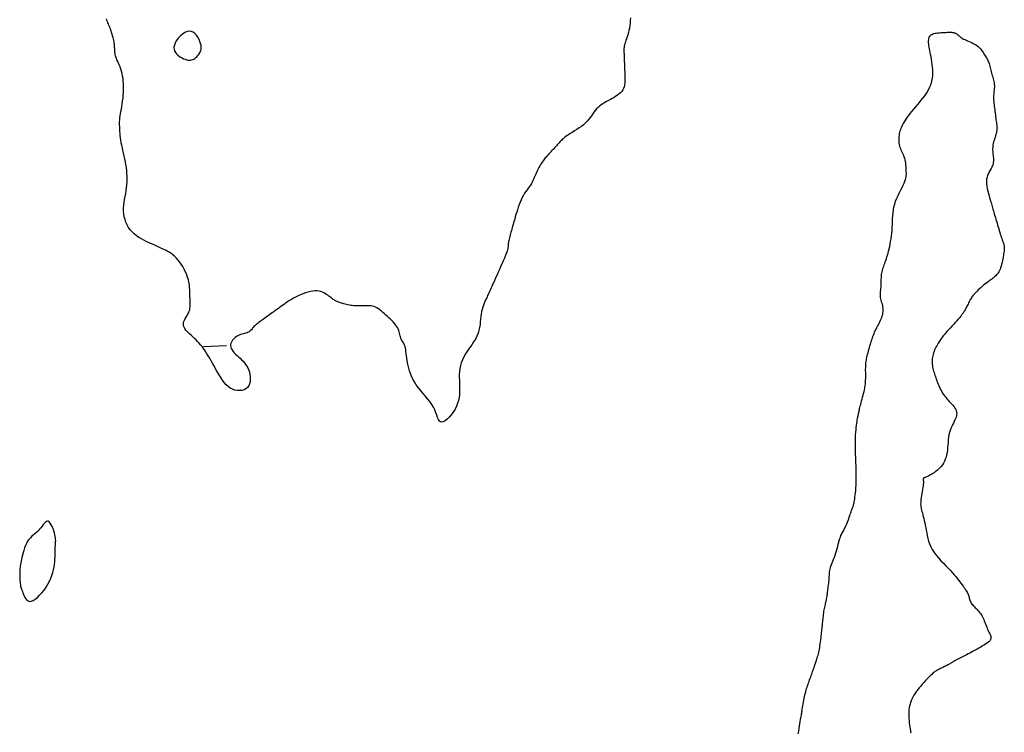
# Model space of a CAD drawing. Header units: millimetres. Extents: x 32690613 to 32693367, y 5343692 to 5344708.
# Tile 452 of 656: x 32692842 to 32692884, y 5344105 to 5344136. Entities that reach past the tile are written whole.
import ezdxf

# ---------------------------------------------------------------- set-up
doc = ezdxf.new("R2010")
doc.units = ezdxf.units.MM
doc.header["$LTSCALE"] = 20
doc.layers.add('02-DGM_HL_492.00', color=82, linetype='Continuous')
doc.layers.add('02-DGM_HL_492.50', color=92, linetype='Continuous')

msp = doc.modelspace()

# ---------------------------------------------------------------- linework, layer by layer
at = {"layer": '02-DGM_HL_492.00', "elevation": 492, "flags": 128}
for points in [[(32692868.118, 5344135.838), (32692868.107, 5344135.727), (32692868.098, 5344135.615), (32692868.087, 5344135.505), (32692868.072, 5344135.398), (32692868.053, 5344135.296), (32692868.03, 5344135.198), (32692868.004, 5344135.106), (32692867.976, 5344135.019), (32692867.948, 5344134.937), (32692867.921, 5344134.861), (32692867.897, 5344134.789), (32692867.876, 5344134.723), (32692867.86, 5344134.663), (32692867.849, 5344134.607), (32692867.841, 5344134.555), (32692867.836, 5344134.506), (32692867.834, 5344134.461), (32692867.833, 5344134.417), (32692867.834, 5344134.374), (32692867.836, 5344134.333), (32692867.838, 5344134.291), (32692867.839, 5344134.248), (32692867.841, 5344134.205), (32692867.843, 5344134.159), (32692867.845, 5344134.111), (32692867.847, 5344134.059), (32692867.849, 5344134.004), (32692867.851, 5344133.944), (32692867.854, 5344133.879), (32692867.856, 5344133.81), (32692867.859, 5344133.736), (32692867.862, 5344133.659), (32692867.865, 5344133.58), (32692867.868, 5344133.499), (32692867.872, 5344133.417), (32692867.875, 5344133.333), (32692867.878, 5344133.25), (32692867.88, 5344133.168), (32692867.879, 5344133.086), (32692867.874, 5344133.007), (32692867.864, 5344132.929), (32692867.847, 5344132.855), (32692867.822, 5344132.785), (32692867.788, 5344132.718), (32692867.743, 5344132.657), (32692867.69, 5344132.599), (32692867.628, 5344132.545), (32692867.56, 5344132.494), (32692867.487, 5344132.445), (32692867.409, 5344132.399), (32692867.329, 5344132.353), (32692867.248, 5344132.308), (32692867.166, 5344132.263), (32692867.085, 5344132.217), (32692867.006, 5344132.171), (32692866.928, 5344132.122), (32692866.854, 5344132.071), (32692866.782, 5344132.016), (32692866.715, 5344131.958), (32692866.652, 5344131.896), (32692866.595, 5344131.828), (32692866.54, 5344131.757), (32692866.488, 5344131.682), (32692866.434, 5344131.606), (32692866.378, 5344131.527), (32692866.318, 5344131.449), (32692866.251, 5344131.37), (32692866.176, 5344131.293), (32692866.09, 5344131.218), (32692865.997, 5344131.146), (32692865.899, 5344131.076), (32692865.799, 5344131.009), (32692865.699, 5344130.946), (32692865.603, 5344130.886), (32692865.513, 5344130.83), (32692865.431, 5344130.778), (32692865.36, 5344130.73), (32692865.3, 5344130.686), (32692865.248, 5344130.645), (32692865.203, 5344130.607), (32692865.164, 5344130.571), (32692865.13, 5344130.537), (32692865.098, 5344130.504), (32692865.068, 5344130.472), (32692865.038, 5344130.439), (32692865.008, 5344130.407), (32692864.978, 5344130.374), (32692864.948, 5344130.342), (32692864.918, 5344130.309), (32692864.888, 5344130.277), (32692864.858, 5344130.244), (32692864.828, 5344130.212), (32692864.798, 5344130.18), (32692864.768, 5344130.147), (32692864.738, 5344130.115), (32692864.708, 5344130.082), (32692864.678, 5344130.05), (32692864.648, 5344130.017), (32692864.618, 5344129.985), (32692864.588, 5344129.952), (32692864.558, 5344129.92), (32692864.528, 5344129.887), (32692864.497, 5344129.853), (32692864.466, 5344129.817), (32692864.435, 5344129.78), (32692864.403, 5344129.74), (32692864.37, 5344129.697), (32692864.335, 5344129.651), (32692864.3, 5344129.601), (32692864.265, 5344129.547), (32692864.229, 5344129.49), (32692864.193, 5344129.431), (32692864.158, 5344129.371), (32692864.124, 5344129.308), (32692864.092, 5344129.245), (32692864.062, 5344129.181), (32692864.034, 5344129.118), (32692864.008, 5344129.054), (32692863.983, 5344128.991), (32692863.957, 5344128.927), (32692863.93, 5344128.863), (32692863.901, 5344128.8), (32692863.868, 5344128.736), (32692863.832, 5344128.672), (32692863.79, 5344128.608), (32692863.744, 5344128.542), (32692863.695, 5344128.475), (32692863.644, 5344128.404), (32692863.592, 5344128.329), (32692863.539, 5344128.25), (32692863.488, 5344128.165), (32692863.438, 5344128.073), (32692863.391, 5344127.974), (32692863.347, 5344127.869), (32692863.306, 5344127.76), (32692863.267, 5344127.649), (32692863.231, 5344127.539), (32692863.197, 5344127.43), (32692863.166, 5344127.326), (32692863.137, 5344127.227), (32692863.111, 5344127.136), (32692863.087, 5344127.052), (32692863.064, 5344126.974), (32692863.043, 5344126.9), (32692863.022, 5344126.831), (32692863.003, 5344126.764), (32692862.984, 5344126.7), (32692862.966, 5344126.637), (32692862.948, 5344126.573), (32692862.93, 5344126.511), (32692862.912, 5344126.448), (32692862.896, 5344126.387), (32692862.881, 5344126.327), (32692862.867, 5344126.269), (32692862.855, 5344126.213), (32692862.846, 5344126.159), (32692862.838, 5344126.108), (32692862.833, 5344126.058), (32692862.828, 5344126.01), (32692862.822, 5344125.96), (32692862.815, 5344125.91), (32692862.807, 5344125.857), (32692862.795, 5344125.8), (32692862.779, 5344125.74), (32692862.758, 5344125.674), (32692862.732, 5344125.602), (32692862.702, 5344125.526), (32692862.669, 5344125.444), (32692862.631, 5344125.356), (32692862.59, 5344125.263), (32692862.546, 5344125.165), (32692862.499, 5344125.062), (32692862.45, 5344124.953), (32692862.4, 5344124.841), (32692862.349, 5344124.728), (32692862.298, 5344124.616), (32692862.248, 5344124.506), (32692862.201, 5344124.401), (32692862.156, 5344124.303), (32692862.116, 5344124.213), (32692862.079, 5344124.133), (32692862.047, 5344124.061), (32692862.018, 5344123.997), (32692861.991, 5344123.937), (32692861.965, 5344123.879), (32692861.939, 5344123.823), (32692861.913, 5344123.765), (32692861.885, 5344123.703), (32692861.855, 5344123.637), (32692861.824, 5344123.565), (32692861.792, 5344123.489), (32692861.761, 5344123.407), (32692861.732, 5344123.319), (32692861.704, 5344123.227), (32692861.681, 5344123.13), (32692861.661, 5344123.027), (32692861.647, 5344122.92), (32692861.635, 5344122.808), (32692861.624, 5344122.693), (32692861.61, 5344122.574), (32692861.591, 5344122.452), (32692861.564, 5344122.328), (32692861.526, 5344122.202), (32692861.476, 5344122.075), (32692861.412, 5344121.947), (32692861.335, 5344121.819), (32692861.251, 5344121.691), (32692861.163, 5344121.562), (32692861.075, 5344121.434), (32692860.99, 5344121.305), (32692860.914, 5344121.177), (32692860.849, 5344121.05), (32692860.799, 5344120.923), (32692860.763, 5344120.796), (32692860.738, 5344120.67), (32692860.723, 5344120.544), (32692860.716, 5344120.419), (32692860.714, 5344120.294), (32692860.717, 5344120.169), (32692860.722, 5344120.044), (32692860.726, 5344119.919), (32692860.729, 5344119.794), (32692860.728, 5344119.669), (32692860.72, 5344119.544), (32692860.705, 5344119.418), (32692860.681, 5344119.292), (32692860.644, 5344119.165), (32692860.594, 5344119.038), (32692860.529, 5344118.911), (32692860.453, 5344118.788), (32692860.368, 5344118.672), (32692860.279, 5344118.567), (32692860.189, 5344118.478), (32692860.103, 5344118.409), (32692860.023, 5344118.364), (32692859.954, 5344118.346), (32692859.898, 5344118.359), (32692859.853, 5344118.399), (32692859.815, 5344118.464), (32692859.779, 5344118.548), (32692859.744, 5344118.647), (32692859.703, 5344118.758), (32692859.655, 5344118.877), (32692859.595, 5344118.999), (32692859.52, 5344119.121), (32692859.434, 5344119.243), (32692859.338, 5344119.364), (32692859.237, 5344119.486), (32692859.134, 5344119.607), (32692859.033, 5344119.728), (32692858.936, 5344119.849), (32692858.848, 5344119.971), (32692858.771, 5344120.093), (32692858.704, 5344120.215), (32692858.648, 5344120.336), (32692858.6, 5344120.456), (32692858.56, 5344120.575), (32692858.527, 5344120.691), (32692858.5, 5344120.805), (32692858.478, 5344120.915), (32692858.46, 5344121.022), (32692858.445, 5344121.124), (32692858.432, 5344121.222), (32692858.42, 5344121.314), (32692858.409, 5344121.401), (32692858.397, 5344121.481), (32692858.383, 5344121.554), (32692858.367, 5344121.62), (32692858.347, 5344121.678), (32692858.325, 5344121.73), (32692858.3, 5344121.776), (32692858.275, 5344121.82), (32692858.251, 5344121.861), (32692858.227, 5344121.902), (32692858.205, 5344121.944), (32692858.185, 5344121.988), (32692858.17, 5344122.036), (32692858.156, 5344122.088), (32692858.144, 5344122.143), (32692858.13, 5344122.2), (32692858.115, 5344122.259), (32692858.096, 5344122.319), (32692858.073, 5344122.38), (32692858.043, 5344122.441), (32692858.005, 5344122.502), (32692857.961, 5344122.563), (32692857.911, 5344122.624), (32692857.856, 5344122.684), (32692857.797, 5344122.744), (32692857.735, 5344122.804), (32692857.672, 5344122.865), (32692857.607, 5344122.925), (32692857.542, 5344122.984), (32692857.477, 5344123.043), (32692857.412, 5344123.1), (32692857.348, 5344123.154), (32692857.283, 5344123.204), (32692857.219, 5344123.249), (32692857.155, 5344123.289), (32692857.091, 5344123.321), (32692857.027, 5344123.346), (32692856.964, 5344123.365), (32692856.901, 5344123.377), (32692856.838, 5344123.384), (32692856.776, 5344123.388), (32692856.713, 5344123.389), (32692856.651, 5344123.387), (32692856.588, 5344123.385), (32692856.526, 5344123.383), (32692856.463, 5344123.381), (32692856.401, 5344123.379), (32692856.338, 5344123.379), (32692856.276, 5344123.38), (32692856.213, 5344123.382), (32692856.15, 5344123.387), (32692856.087, 5344123.393), (32692856.025, 5344123.403), (32692855.962, 5344123.414), (32692855.901, 5344123.427), (32692855.841, 5344123.441), (32692855.782, 5344123.456), (32692855.727, 5344123.471), (32692855.674, 5344123.486), (32692855.624, 5344123.5), (32692855.579, 5344123.514), (32692855.537, 5344123.526), (32692855.498, 5344123.539), (32692855.461, 5344123.551), (32692855.426, 5344123.565), (32692855.393, 5344123.579), (32692855.36, 5344123.595), (32692855.328, 5344123.614), (32692855.296, 5344123.635), (32692855.263, 5344123.658), (32692855.229, 5344123.684), (32692855.194, 5344123.711), (32692855.157, 5344123.741), (32692855.117, 5344123.772), (32692855.074, 5344123.804), (32692855.027, 5344123.838), (32692854.977, 5344123.873), (32692854.922, 5344123.908), (32692854.863, 5344123.941), (32692854.798, 5344123.97), (32692854.728, 5344123.995), (32692854.651, 5344124.013), (32692854.568, 5344124.024), (32692854.478, 5344124.025), (32692854.381, 5344124.017), (32692854.278, 5344123.998), (32692854.171, 5344123.972), (32692854.062, 5344123.938), (32692853.953, 5344123.899), (32692853.844, 5344123.855), (32692853.739, 5344123.808), (32692853.638, 5344123.759), (32692853.543, 5344123.709), (32692853.454, 5344123.659), (32692853.37, 5344123.608), (32692853.291, 5344123.558), (32692853.217, 5344123.508), (32692853.148, 5344123.46), (32692853.082, 5344123.413), (32692853.019, 5344123.368), (32692852.96, 5344123.325), (32692852.903, 5344123.284), (32692852.848, 5344123.244), (32692852.794, 5344123.205), (32692852.741, 5344123.167), (32692852.689, 5344123.128), (32692852.635, 5344123.09), (32692852.581, 5344123.051), (32692852.526, 5344123.01), (32692852.47, 5344122.97), (32692852.413, 5344122.929), (32692852.356, 5344122.888), (32692852.301, 5344122.847), (32692852.246, 5344122.808), (32692852.194, 5344122.77), (32692852.143, 5344122.733), (32692852.096, 5344122.699), (32692852.052, 5344122.667), (32692852.01, 5344122.635), (32692851.971, 5344122.605), (32692851.934, 5344122.575), (32692851.9, 5344122.545), (32692851.867, 5344122.514), (32692851.836, 5344122.482), (32692851.807, 5344122.449), (32692851.778, 5344122.415), (32692851.75, 5344122.382), (32692851.721, 5344122.348), (32692851.69, 5344122.317), (32692851.656, 5344122.288), (32692851.62, 5344122.261), (32692851.579, 5344122.239), (32692851.534, 5344122.22), (32692851.484, 5344122.205), (32692851.431, 5344122.191), (32692851.375, 5344122.176), (32692851.317, 5344122.161), (32692851.257, 5344122.142), (32692851.196, 5344122.118), (32692851.135, 5344122.088), (32692851.074, 5344122.05), (32692851.015, 5344122.006), (32692850.961, 5344121.956), (32692850.912, 5344121.902), (32692850.872, 5344121.844), (32692850.842, 5344121.783), (32692850.823, 5344121.721), (32692850.818, 5344121.658), (32692850.828, 5344121.596), (32692850.851, 5344121.535), (32692850.887, 5344121.474), (32692850.932, 5344121.413), (32692850.984, 5344121.352), (32692851.043, 5344121.292), (32692851.106, 5344121.232), (32692851.17, 5344121.172), (32692851.235, 5344121.112), (32692851.299, 5344121.051), (32692851.361, 5344120.987), (32692851.42, 5344120.921), (32692851.475, 5344120.851), (32692851.526, 5344120.775), (32692851.571, 5344120.694), (32692851.609, 5344120.605), (32692851.64, 5344120.509), (32692851.663, 5344120.408), (32692851.675, 5344120.304), (32692851.677, 5344120.201), (32692851.667, 5344120.102), (32692851.644, 5344120.009), (32692851.608, 5344119.925), (32692851.555, 5344119.853), (32692851.488, 5344119.795), (32692851.407, 5344119.753), (32692851.316, 5344119.726), (32692851.217, 5344119.714), (32692851.114, 5344119.718), (32692851.009, 5344119.737), (32692850.905, 5344119.772), (32692850.806, 5344119.823), (32692850.713, 5344119.89), (32692850.627, 5344119.97), (32692850.546, 5344120.062), (32692850.47, 5344120.165), (32692850.397, 5344120.275), (32692850.326, 5344120.391), (32692850.258, 5344120.511), (32692850.191, 5344120.633), (32692850.123, 5344120.756), (32692850.056, 5344120.877), (32692849.989, 5344120.996), (32692849.922, 5344121.113), (32692849.855, 5344121.225), (32692849.788, 5344121.333), (32692849.721, 5344121.435), (32692849.655, 5344121.53), (32692849.589, 5344121.617), (32692849.524, 5344121.698), (32692849.458, 5344121.773), (32692849.393, 5344121.843), (32692849.328, 5344121.909), (32692849.263, 5344121.972), (32692849.198, 5344122.033), (32692849.133, 5344122.093), (32692849.068, 5344122.153), (32692849.006, 5344122.213), (32692848.947, 5344122.273), (32692848.894, 5344122.334), (32692848.849, 5344122.395), (32692848.814, 5344122.456), (32692848.79, 5344122.517), (32692848.78, 5344122.58), (32692848.785, 5344122.642), (32692848.803, 5344122.706), (32692848.83, 5344122.769), (32692848.864, 5344122.833), (32692848.902, 5344122.897), (32692848.941, 5344122.961), (32692848.978, 5344123.025), (32692849.011, 5344123.089), (32692849.036, 5344123.153), (32692849.054, 5344123.216), (32692849.066, 5344123.279), (32692849.074, 5344123.342), (32692849.077, 5344123.404), (32692849.078, 5344123.467), (32692849.077, 5344123.529), (32692849.074, 5344123.592), (32692849.072, 5344123.654), (32692849.069, 5344123.717), (32692849.067, 5344123.779), (32692849.064, 5344123.842), (32692849.062, 5344123.904), (32692849.06, 5344123.967), (32692849.057, 5344124.029), (32692849.055, 5344124.092), (32692849.052, 5344124.154), (32692849.048, 5344124.218), (32692849.043, 5344124.283), (32692849.034, 5344124.351), (32692849.021, 5344124.423), (32692849.004, 5344124.5), (32692848.98, 5344124.582), (32692848.949, 5344124.671), (32692848.91, 5344124.767), (32692848.864, 5344124.868), (32692848.811, 5344124.972), (32692848.752, 5344125.077), (32692848.688, 5344125.18), (32692848.62, 5344125.28), (32692848.548, 5344125.373), (32692848.473, 5344125.459), (32692848.396, 5344125.534), (32692848.318, 5344125.6), (32692848.239, 5344125.657), (32692848.161, 5344125.707), (32692848.085, 5344125.751), (32692848.011, 5344125.789), (32692847.94, 5344125.822), (32692847.874, 5344125.852), (32692847.813, 5344125.88), (32692847.755, 5344125.906), (32692847.698, 5344125.932), (32692847.641, 5344125.958), (32692847.58, 5344125.985), (32692847.516, 5344126.014), (32692847.445, 5344126.046), (32692847.365, 5344126.083), (32692847.275, 5344126.123), (32692847.177, 5344126.17), (32692847.074, 5344126.221), (32692846.968, 5344126.279), (32692846.861, 5344126.343), (32692846.757, 5344126.415), (32692846.658, 5344126.493), (32692846.567, 5344126.58), (32692846.485, 5344126.674), (32692846.413, 5344126.776), (32692846.352, 5344126.883), (32692846.3, 5344126.997), (32692846.259, 5344127.114), (32692846.228, 5344127.235), (32692846.208, 5344127.358), (32692846.198, 5344127.483), (32692846.198, 5344127.608), (32692846.206, 5344127.733), (32692846.221, 5344127.859), (32692846.241, 5344127.985), (32692846.263, 5344128.111), (32692846.286, 5344128.237), (32692846.307, 5344128.363), (32692846.325, 5344128.488), (32692846.339, 5344128.614), (32692846.347, 5344128.739), (32692846.351, 5344128.865), (32692846.349, 5344128.99), (32692846.343, 5344129.115), (32692846.333, 5344129.239), (32692846.319, 5344129.364), (32692846.3, 5344129.488), (32692846.278, 5344129.612), (32692846.253, 5344129.736), (32692846.226, 5344129.858), (32692846.198, 5344129.979), (32692846.17, 5344130.098), (32692846.143, 5344130.215), (32692846.118, 5344130.329), (32692846.096, 5344130.439), (32692846.078, 5344130.546), (32692846.064, 5344130.648), (32692846.053, 5344130.746), (32692846.044, 5344130.839), (32692846.038, 5344130.925), (32692846.033, 5344131.006), (32692846.03, 5344131.079), (32692846.027, 5344131.145), (32692846.025, 5344131.204), (32692846.023, 5344131.258), (32692846.023, 5344131.309), (32692846.024, 5344131.359), (32692846.027, 5344131.411), (32692846.032, 5344131.468), (32692846.04, 5344131.532), (32692846.051, 5344131.605), (32692846.065, 5344131.689), (32692846.082, 5344131.784), (32692846.1, 5344131.888), (32692846.119, 5344131.999), (32692846.138, 5344132.115), (32692846.155, 5344132.236), (32692846.171, 5344132.36), (32692846.183, 5344132.486), (32692846.192, 5344132.611), (32692846.197, 5344132.736), (32692846.197, 5344132.859), (32692846.193, 5344132.98), (32692846.185, 5344133.098), (32692846.172, 5344133.213), (32692846.155, 5344133.323), (32692846.132, 5344133.429), (32692846.105, 5344133.53), (32692846.074, 5344133.625), (32692846.041, 5344133.715), (32692846.007, 5344133.799), (32692845.973, 5344133.879), (32692845.94, 5344133.953), (32692845.91, 5344134.022), (32692845.884, 5344134.086), (32692845.864, 5344134.146), (32692845.848, 5344134.201), (32692845.836, 5344134.252), (32692845.827, 5344134.3), (32692845.822, 5344134.345), (32692845.818, 5344134.389), (32692845.815, 5344134.431), (32692845.814, 5344134.473), (32692845.812, 5344134.515), (32692845.81, 5344134.557), (32692845.807, 5344134.601), (32692845.803, 5344134.646), (32692845.798, 5344134.694), (32692845.791, 5344134.746), (32692845.782, 5344134.801), (32692845.771, 5344134.86), (32692845.756, 5344134.925), (32692845.74, 5344134.993), (32692845.721, 5344135.064), (32692845.701, 5344135.136), (32692845.679, 5344135.208), (32692845.657, 5344135.278), (32692845.634, 5344135.346), (32692845.61, 5344135.41), (32692845.587, 5344135.469), (32692845.564, 5344135.525), (32692845.541, 5344135.577), (32692845.519, 5344135.629), (32692845.497, 5344135.68), (32692845.475, 5344135.733), (32692845.453, 5344135.789)], [(32692850.651, 5344121.652), (32692849.652, 5344121.613)]]:
    msp.add_lwpolyline(points, dxfattribs=at)
for points in [[(32692848.392, 5344134.657), (32692848.375, 5344134.566), (32692848.379, 5344134.484), (32692848.4, 5344134.41), (32692848.435, 5344134.343), (32692848.482, 5344134.282), (32692848.537, 5344134.229), (32692848.598, 5344134.181), (32692848.662, 5344134.139), (32692848.726, 5344134.103), (32692848.789, 5344134.072), (32692848.852, 5344134.047), (32692848.913, 5344134.028), (32692848.973, 5344134.015), (32692849.031, 5344134.009), (32692849.086, 5344134.01), (32692849.139, 5344134.019), (32692849.19, 5344134.035), (32692849.237, 5344134.058), (32692849.281, 5344134.087), (32692849.323, 5344134.12), (32692849.362, 5344134.157), (32692849.398, 5344134.197), (32692849.432, 5344134.239), (32692849.463, 5344134.282), (32692849.491, 5344134.325), (32692849.515, 5344134.369), (32692849.535, 5344134.416), (32692849.549, 5344134.466), (32692849.557, 5344134.521), (32692849.557, 5344134.583), (32692849.548, 5344134.652), (32692849.529, 5344134.729), (32692849.499, 5344134.816), (32692849.46, 5344134.907), (32692849.41, 5344134.998), (32692849.351, 5344135.084), (32692849.284, 5344135.158), (32692849.209, 5344135.217), (32692849.125, 5344135.255), (32692849.035, 5344135.266), (32692848.939, 5344135.247), (32692848.84, 5344135.202), (32692848.741, 5344135.136), (32692848.647, 5344135.053), (32692848.562, 5344134.958), (32692848.488, 5344134.858), (32692848.43, 5344134.755)], [(32692843.228, 5344113.481), (32692843.206, 5344113.563), (32692843.179, 5344113.653), (32692843.146, 5344113.744), (32692843.109, 5344113.832), (32692843.069, 5344113.914), (32692843.027, 5344113.983), (32692842.984, 5344114.036), (32692842.941, 5344114.067), (32692842.899, 5344114.074), (32692842.857, 5344114.059), (32692842.815, 5344114.025), (32692842.771, 5344113.977), (32692842.725, 5344113.919), (32692842.676, 5344113.854), (32692842.623, 5344113.786), (32692842.566, 5344113.719), (32692842.503, 5344113.656), (32692842.437, 5344113.597), (32692842.368, 5344113.538), (32692842.299, 5344113.479), (32692842.23, 5344113.418), (32692842.164, 5344113.352), (32692842.101, 5344113.279), (32692842.044, 5344113.198), (32692841.993, 5344113.108), (32692841.949, 5344113.011), (32692841.911, 5344112.908), (32692841.877, 5344112.803), (32692841.848, 5344112.698), (32692841.823, 5344112.596), (32692841.802, 5344112.499), (32692841.783, 5344112.41), (32692841.767, 5344112.331), (32692841.752, 5344112.26), (32692841.74, 5344112.196), (32692841.729, 5344112.137), (32692841.721, 5344112.08), (32692841.714, 5344112.024), (32692841.709, 5344111.967), (32692841.705, 5344111.906), (32692841.703, 5344111.841), (32692841.703, 5344111.773), (32692841.704, 5344111.702), (32692841.706, 5344111.63), (32692841.709, 5344111.559), (32692841.714, 5344111.49), (32692841.72, 5344111.425), (32692841.727, 5344111.365), (32692841.735, 5344111.311), (32692841.744, 5344111.262), (32692841.755, 5344111.216), (32692841.767, 5344111.17), (32692841.782, 5344111.125), (32692841.798, 5344111.077), (32692841.818, 5344111.025), (32692841.839, 5344110.966), (32692841.864, 5344110.902), (32692841.893, 5344110.834), (32692841.927, 5344110.767), (32692841.966, 5344110.706), (32692842.012, 5344110.654), (32692842.066, 5344110.618), (32692842.129, 5344110.6), (32692842.201, 5344110.605), (32692842.283, 5344110.637), (32692842.373, 5344110.694), (32692842.469, 5344110.77), (32692842.566, 5344110.865), (32692842.663, 5344110.972), (32692842.757, 5344111.09), (32692842.844, 5344111.215), (32692842.923, 5344111.342), (32692842.99, 5344111.47), (32692843.047, 5344111.597), (32692843.094, 5344111.722), (32692843.132, 5344111.846), (32692843.163, 5344111.967), (32692843.187, 5344112.086), (32692843.205, 5344112.201), (32692843.218, 5344112.313), (32692843.228, 5344112.421), (32692843.235, 5344112.524), (32692843.239, 5344112.622), (32692843.241, 5344112.715), (32692843.242, 5344112.802), (32692843.243, 5344112.883), (32692843.244, 5344112.957), (32692843.246, 5344113.023), (32692843.25, 5344113.082), (32692843.254, 5344113.136), (32692843.257, 5344113.187), (32692843.259, 5344113.237), (32692843.258, 5344113.289), (32692843.253, 5344113.346), (32692843.244, 5344113.409)]]:
    msp.add_lwpolyline(points, close=True, dxfattribs=at)
at = {"layer": '02-DGM_HL_492.50', "elevation": 492.5, "flags": 128}
msp.add_lwpolyline([(32692875.375, 5344104.867), (32692875.395, 5344104.982), (32692875.413, 5344105.095), (32692875.431, 5344105.203), (32692875.448, 5344105.305), (32692875.463, 5344105.4), (32692875.476, 5344105.484), (32692875.488, 5344105.557), (32692875.498, 5344105.621), (32692875.507, 5344105.678), (32692875.516, 5344105.73), (32692875.524, 5344105.781), (32692875.532, 5344105.832), (32692875.541, 5344105.886), (32692875.55, 5344105.945), (32692875.561, 5344106.012), (32692875.573, 5344106.085), (32692875.585, 5344106.162), (32692875.599, 5344106.243), (32692875.614, 5344106.325), (32692875.63, 5344106.407), (32692875.646, 5344106.487), (32692875.663, 5344106.563), (32692875.68, 5344106.635), (32692875.698, 5344106.703), (32692875.717, 5344106.768), (32692875.736, 5344106.831), (32692875.756, 5344106.892), (32692875.777, 5344106.952), (32692875.798, 5344107.013), (32692875.82, 5344107.076), (32692875.843, 5344107.14), (32692875.867, 5344107.206), (32692875.89, 5344107.271), (32692875.913, 5344107.336), (32692875.935, 5344107.398), (32692875.956, 5344107.456), (32692875.975, 5344107.511), (32692875.992, 5344107.559), (32692876.007, 5344107.601), (32692876.02, 5344107.638), (32692876.032, 5344107.67), (32692876.042, 5344107.7), (32692876.052, 5344107.727), (32692876.062, 5344107.755), (32692876.072, 5344107.783), (32692876.082, 5344107.813), (32692876.094, 5344107.846), (32692876.107, 5344107.883), (32692876.121, 5344107.923), (32692876.135, 5344107.965), (32692876.15, 5344108.011), (32692876.166, 5344108.059), (32692876.182, 5344108.11), (32692876.197, 5344108.163), (32692876.213, 5344108.218), (32692876.229, 5344108.276), (32692876.244, 5344108.337), (32692876.259, 5344108.4), (32692876.273, 5344108.466), (32692876.287, 5344108.536), (32692876.301, 5344108.609), (32692876.314, 5344108.686), (32692876.326, 5344108.766), (32692876.338, 5344108.849), (32692876.348, 5344108.933), (32692876.358, 5344109.016), (32692876.368, 5344109.097), (32692876.376, 5344109.175), (32692876.384, 5344109.248), (32692876.391, 5344109.314), (32692876.397, 5344109.373), (32692876.402, 5344109.426), (32692876.407, 5344109.475), (32692876.412, 5344109.521), (32692876.417, 5344109.566), (32692876.421, 5344109.611), (32692876.426, 5344109.66), (32692876.432, 5344109.712), (32692876.438, 5344109.77), (32692876.444, 5344109.832), (32692876.451, 5344109.898), (32692876.459, 5344109.966), (32692876.468, 5344110.035), (32692876.477, 5344110.104), (32692876.487, 5344110.171), (32692876.498, 5344110.236), (32692876.509, 5344110.297), (32692876.521, 5344110.355), (32692876.533, 5344110.41), (32692876.545, 5344110.463), (32692876.557, 5344110.514), (32692876.569, 5344110.565), (32692876.58, 5344110.615), (32692876.591, 5344110.665), (32692876.601, 5344110.716), (32692876.61, 5344110.768), (32692876.619, 5344110.822), (32692876.627, 5344110.876), (32692876.635, 5344110.932), (32692876.642, 5344110.99), (32692876.65, 5344111.05), (32692876.658, 5344111.112), (32692876.666, 5344111.176), (32692876.674, 5344111.241), (32692876.682, 5344111.307), (32692876.69, 5344111.373), (32692876.697, 5344111.438), (32692876.704, 5344111.502), (32692876.709, 5344111.564), (32692876.713, 5344111.622), (32692876.717, 5344111.677), (32692876.719, 5344111.73), (32692876.722, 5344111.781), (32692876.726, 5344111.831), (32692876.732, 5344111.883), (32692876.74, 5344111.936), (32692876.752, 5344111.992), (32692876.768, 5344112.053), (32692876.789, 5344112.119), (32692876.814, 5344112.19), (32692876.842, 5344112.265), (32692876.872, 5344112.345), (32692876.904, 5344112.428), (32692876.936, 5344112.515), (32692876.968, 5344112.604), (32692876.999, 5344112.696), (32692877.027, 5344112.79), (32692877.054, 5344112.884), (32692877.08, 5344112.977), (32692877.104, 5344113.068), (32692877.127, 5344113.156), (32692877.15, 5344113.238), (32692877.172, 5344113.314), (32692877.194, 5344113.382), (32692877.217, 5344113.441), (32692877.24, 5344113.493), (32692877.264, 5344113.539), (32692877.288, 5344113.583), (32692877.313, 5344113.625), (32692877.338, 5344113.669), (32692877.364, 5344113.716), (32692877.391, 5344113.768), (32692877.418, 5344113.826), (32692877.446, 5344113.891), (32692877.474, 5344113.959), (32692877.501, 5344114.031), (32692877.528, 5344114.103), (32692877.554, 5344114.174), (32692877.579, 5344114.244), (32692877.603, 5344114.31), (32692877.624, 5344114.371), (32692877.644, 5344114.426), (32692877.662, 5344114.478), (32692877.679, 5344114.524), (32692877.694, 5344114.567), (32692877.708, 5344114.605), (32692877.72, 5344114.64), (32692877.732, 5344114.672), (32692877.742, 5344114.701), (32692877.751, 5344114.729), (32692877.76, 5344114.757), (32692877.769, 5344114.788), (32692877.777, 5344114.822), (32692877.786, 5344114.863), (32692877.795, 5344114.911), (32692877.804, 5344114.969), (32692877.815, 5344115.037), (32692877.826, 5344115.116), (32692877.837, 5344115.203), (32692877.847, 5344115.298), (32692877.857, 5344115.4), (32692877.866, 5344115.507), (32692877.874, 5344115.619), (32692877.879, 5344115.734), (32692877.882, 5344115.852), (32692877.884, 5344115.971), (32692877.883, 5344116.092), (32692877.881, 5344116.214), (32692877.878, 5344116.337), (32692877.874, 5344116.461), (32692877.87, 5344116.586), (32692877.865, 5344116.711), (32692877.86, 5344116.836), (32692877.855, 5344116.96), (32692877.852, 5344117.084), (32692877.848, 5344117.207), (32692877.846, 5344117.33), (32692877.846, 5344117.45), (32692877.847, 5344117.57), (32692877.851, 5344117.687), (32692877.856, 5344117.802), (32692877.863, 5344117.914), (32692877.872, 5344118.021), (32692877.882, 5344118.123), (32692877.893, 5344118.218), (32692877.904, 5344118.306), (32692877.915, 5344118.384), (32692877.925, 5344118.452), (32692877.935, 5344118.51), (32692877.944, 5344118.558), (32692877.952, 5344118.598), (32692877.959, 5344118.632), (32692877.966, 5344118.661), (32692877.973, 5344118.686), (32692877.979, 5344118.711), (32692877.985, 5344118.735), (32692877.99, 5344118.761), (32692877.996, 5344118.789), (32692878.003, 5344118.82), (32692878.01, 5344118.856), (32692878.019, 5344118.896), (32692878.029, 5344118.942), (32692878.042, 5344118.994), (32692878.057, 5344119.053), (32692878.074, 5344119.12), (32692878.094, 5344119.193), (32692878.115, 5344119.271), (32692878.137, 5344119.352), (32692878.159, 5344119.434), (32692878.181, 5344119.516), (32692878.201, 5344119.597), (32692878.22, 5344119.673), (32692878.236, 5344119.745), (32692878.249, 5344119.813), (32692878.26, 5344119.877), (32692878.27, 5344119.94), (32692878.277, 5344120), (32692878.282, 5344120.06), (32692878.287, 5344120.121), (32692878.289, 5344120.182), (32692878.291, 5344120.246), (32692878.291, 5344120.311), (32692878.291, 5344120.377), (32692878.291, 5344120.443), (32692878.29, 5344120.509), (32692878.289, 5344120.574), (32692878.289, 5344120.637), (32692878.29, 5344120.698), (32692878.291, 5344120.755), (32692878.294, 5344120.811), (32692878.298, 5344120.866), (32692878.303, 5344120.92), (32692878.31, 5344120.974), (32692878.319, 5344121.03), (32692878.33, 5344121.088), (32692878.343, 5344121.149), (32692878.358, 5344121.214), (32692878.375, 5344121.283), (32692878.393, 5344121.353), (32692878.413, 5344121.426), (32692878.433, 5344121.499), (32692878.454, 5344121.573), (32692878.475, 5344121.646), (32692878.496, 5344121.718), (32692878.517, 5344121.789), (32692878.537, 5344121.857), (32692878.557, 5344121.924), (32692878.579, 5344121.99), (32692878.601, 5344122.055), (32692878.624, 5344122.119), (32692878.65, 5344122.183), (32692878.677, 5344122.247), (32692878.707, 5344122.31), (32692878.739, 5344122.374), (32692878.772, 5344122.438), (32692878.806, 5344122.502), (32692878.84, 5344122.566), (32692878.873, 5344122.63), (32692878.905, 5344122.693), (32692878.935, 5344122.757), (32692878.963, 5344122.821), (32692878.987, 5344122.884), (32692879.008, 5344122.948), (32692879.025, 5344123.011), (32692879.038, 5344123.074), (32692879.046, 5344123.137), (32692879.049, 5344123.199), (32692879.046, 5344123.262), (32692879.038, 5344123.324), (32692879.026, 5344123.386), (32692879.01, 5344123.447), (32692878.992, 5344123.508), (32692878.974, 5344123.568), (32692878.957, 5344123.627), (32692878.942, 5344123.684), (32692878.932, 5344123.741), (32692878.926, 5344123.796), (32692878.924, 5344123.851), (32692878.926, 5344123.905), (32692878.93, 5344123.96), (32692878.936, 5344124.015), (32692878.943, 5344124.072), (32692878.949, 5344124.131), (32692878.955, 5344124.192), (32692878.958, 5344124.256), (32692878.961, 5344124.323), (32692878.963, 5344124.391), (32692878.964, 5344124.46), (32692878.966, 5344124.529), (32692878.97, 5344124.598), (32692878.974, 5344124.666), (32692878.981, 5344124.732), (32692878.991, 5344124.795), (32692879.003, 5344124.857), (32692879.017, 5344124.917), (32692879.034, 5344124.976), (32692879.052, 5344125.036), (32692879.071, 5344125.095), (32692879.093, 5344125.156), (32692879.115, 5344125.218), (32692879.138, 5344125.283), (32692879.161, 5344125.35), (32692879.185, 5344125.421), (32692879.209, 5344125.496), (32692879.233, 5344125.575), (32692879.258, 5344125.66), (32692879.281, 5344125.749), (32692879.305, 5344125.845), (32692879.327, 5344125.948), (32692879.349, 5344126.056), (32692879.369, 5344126.169), (32692879.387, 5344126.286), (32692879.404, 5344126.407), (32692879.419, 5344126.53), (32692879.43, 5344126.655), (32692879.44, 5344126.78), (32692879.446, 5344126.905), (32692879.451, 5344127.03), (32692879.456, 5344127.156), (32692879.463, 5344127.281), (32692879.474, 5344127.407), (32692879.49, 5344127.532), (32692879.513, 5344127.658), (32692879.545, 5344127.785), (32692879.586, 5344127.911), (32692879.636, 5344128.037), (32692879.691, 5344128.16), (32692879.748, 5344128.279), (32692879.806, 5344128.393), (32692879.861, 5344128.501), (32692879.911, 5344128.6), (32692879.954, 5344128.69), (32692879.988, 5344128.77), (32692880.013, 5344128.841), (32692880.03, 5344128.905), (32692880.041, 5344128.965), (32692880.047, 5344129.021), (32692880.049, 5344129.077), (32692880.048, 5344129.134), (32692880.046, 5344129.194), (32692880.043, 5344129.259), (32692880.04, 5344129.328), (32692880.035, 5344129.4), (32692880.029, 5344129.473), (32692880.021, 5344129.547), (32692880.01, 5344129.62), (32692879.997, 5344129.691), (32692879.979, 5344129.759), (32692879.958, 5344129.823), (32692879.934, 5344129.883), (32692879.908, 5344129.941), (32692879.881, 5344129.998), (32692879.854, 5344130.054), (32692879.828, 5344130.111), (32692879.804, 5344130.169), (32692879.783, 5344130.229), (32692879.766, 5344130.293), (32692879.753, 5344130.358), (32692879.743, 5344130.426), (32692879.737, 5344130.495), (32692879.735, 5344130.564), (32692879.735, 5344130.633), (32692879.739, 5344130.7), (32692879.746, 5344130.766), (32692879.756, 5344130.83), (32692879.768, 5344130.891), (32692879.784, 5344130.951), (32692879.803, 5344131.011), (32692879.825, 5344131.07), (32692879.851, 5344131.13), (32692879.88, 5344131.191), (32692879.913, 5344131.254), (32692879.95, 5344131.319), (32692879.992, 5344131.387), (32692880.038, 5344131.459), (32692880.091, 5344131.535), (32692880.149, 5344131.616), (32692880.215, 5344131.702), (32692880.288, 5344131.793), (32692880.369, 5344131.891), (32692880.459, 5344131.996), (32692880.553, 5344132.108), (32692880.651, 5344132.224), (32692880.748, 5344132.344), (32692880.841, 5344132.468), (32692880.928, 5344132.594), (32692881.006, 5344132.721), (32692881.071, 5344132.848), (32692881.121, 5344132.975), (32692881.157, 5344133.101), (32692881.18, 5344133.226), (32692881.193, 5344133.35), (32692881.197, 5344133.472), (32692881.194, 5344133.592), (32692881.185, 5344133.71), (32692881.171, 5344133.825), (32692881.155, 5344133.938), (32692881.138, 5344134.047), (32692881.119, 5344134.151), (32692881.1, 5344134.25), (32692881.081, 5344134.342), (32692881.064, 5344134.427), (32692881.048, 5344134.503), (32692881.035, 5344134.57), (32692881.025, 5344134.627), (32692881.018, 5344134.676), (32692881.014, 5344134.716), (32692881.012, 5344134.75), (32692881.011, 5344134.778), (32692881.011, 5344134.802), (32692881.012, 5344134.824), (32692881.012, 5344134.843), (32692881.013, 5344134.863), (32692881.014, 5344134.882), (32692881.015, 5344134.901), (32692881.016, 5344134.92), (32692881.018, 5344134.939), (32692881.022, 5344134.958), (32692881.027, 5344134.978), (32692881.034, 5344134.999), (32692881.044, 5344135.021), (32692881.056, 5344135.043), (32692881.072, 5344135.064), (32692881.092, 5344135.086), (32692881.118, 5344135.106), (32692881.15, 5344135.125), (32692881.188, 5344135.143), (32692881.235, 5344135.158), (32692881.288, 5344135.17), (32692881.349, 5344135.181), (32692881.415, 5344135.189), (32692881.483, 5344135.195), (32692881.554, 5344135.2), (32692881.624, 5344135.204), (32692881.692, 5344135.207), (32692881.757, 5344135.21), (32692881.817, 5344135.212), (32692881.872, 5344135.214), (32692881.922, 5344135.215), (32692881.968, 5344135.215), (32692882.011, 5344135.213), (32692882.05, 5344135.21), (32692882.086, 5344135.204), (32692882.119, 5344135.196), (32692882.149, 5344135.186), (32692882.177, 5344135.173), (32692882.204, 5344135.158), (32692882.228, 5344135.142), (32692882.252, 5344135.124), (32692882.275, 5344135.105), (32692882.297, 5344135.085), (32692882.318, 5344135.065), (32692882.34, 5344135.045), (32692882.363, 5344135.025), (32692882.388, 5344135.005), (32692882.415, 5344134.984), (32692882.447, 5344134.963), (32692882.483, 5344134.941), (32692882.526, 5344134.918), (32692882.575, 5344134.895), (32692882.632, 5344134.87), (32692882.695, 5344134.844), (32692882.762, 5344134.816), (32692882.832, 5344134.787), (32692882.902, 5344134.754), (32692882.972, 5344134.719), (32692883.039, 5344134.681), (32692883.101, 5344134.639), (32692883.158, 5344134.593), (32692883.209, 5344134.544), (32692883.255, 5344134.494), (32692883.297, 5344134.441), (32692883.335, 5344134.389), (32692883.369, 5344134.338), (32692883.401, 5344134.288), (32692883.43, 5344134.24), (32692883.458, 5344134.196), (32692883.484, 5344134.154), (32692883.509, 5344134.115), (32692883.532, 5344134.075), (32692883.554, 5344134.036), (32692883.574, 5344133.996), (32692883.593, 5344133.953), (32692883.61, 5344133.908), (32692883.627, 5344133.86), (32692883.642, 5344133.807), (32692883.656, 5344133.753), (32692883.67, 5344133.695), (32692883.685, 5344133.636), (32692883.699, 5344133.576), (32692883.715, 5344133.514), (32692883.732, 5344133.452), (32692883.749, 5344133.391), (32692883.768, 5344133.329), (32692883.787, 5344133.267), (32692883.805, 5344133.206), (32692883.821, 5344133.145), (32692883.835, 5344133.084), (32692883.845, 5344133.023), (32692883.852, 5344132.963), (32692883.855, 5344132.903), (32692883.854, 5344132.844), (32692883.85, 5344132.784), (32692883.844, 5344132.725), (32692883.838, 5344132.665), (32692883.831, 5344132.604), (32692883.825, 5344132.543), (32692883.821, 5344132.481), (32692883.82, 5344132.418), (32692883.821, 5344132.353), (32692883.824, 5344132.288), (32692883.829, 5344132.221), (32692883.835, 5344132.153), (32692883.842, 5344132.083), (32692883.851, 5344132.012), (32692883.86, 5344131.94), (32692883.869, 5344131.866), (32692883.878, 5344131.792), (32692883.887, 5344131.717), (32692883.897, 5344131.643), (32692883.906, 5344131.57), (32692883.915, 5344131.5), (32692883.925, 5344131.432), (32692883.934, 5344131.368), (32692883.943, 5344131.308), (32692883.952, 5344131.251), (32692883.959, 5344131.196), (32692883.964, 5344131.143), (32692883.966, 5344131.09), (32692883.966, 5344131.037), (32692883.962, 5344130.982), (32692883.954, 5344130.925), (32692883.941, 5344130.864), (32692883.924, 5344130.801), (32692883.905, 5344130.736), (32692883.884, 5344130.669), (32692883.862, 5344130.602), (32692883.842, 5344130.536), (32692883.823, 5344130.47), (32692883.807, 5344130.406), (32692883.795, 5344130.344), (32692883.787, 5344130.284), (32692883.782, 5344130.225), (32692883.78, 5344130.168), (32692883.78, 5344130.111), (32692883.783, 5344130.054), (32692883.787, 5344129.998), (32692883.793, 5344129.94), (32692883.8, 5344129.882), (32692883.807, 5344129.823), (32692883.813, 5344129.762), (32692883.816, 5344129.701), (32692883.815, 5344129.64), (32692883.809, 5344129.577), (32692883.797, 5344129.515), (32692883.777, 5344129.451), (32692883.748, 5344129.387), (32692883.714, 5344129.322), (32692883.675, 5344129.255), (32692883.636, 5344129.185), (32692883.598, 5344129.111), (32692883.564, 5344129.032), (32692883.537, 5344128.948), (32692883.52, 5344128.857), (32692883.514, 5344128.76), (32692883.518, 5344128.657), (32692883.53, 5344128.551), (32692883.548, 5344128.445), (32692883.571, 5344128.34), (32692883.597, 5344128.239), (32692883.623, 5344128.143), (32692883.649, 5344128.056), (32692883.671, 5344127.979), (32692883.691, 5344127.909), (32692883.71, 5344127.847), (32692883.727, 5344127.788), (32692883.743, 5344127.733), (32692883.759, 5344127.677), (32692883.776, 5344127.621), (32692883.793, 5344127.562), (32692883.812, 5344127.497), (32692883.832, 5344127.428), (32692883.853, 5344127.356), (32692883.875, 5344127.28), (32692883.898, 5344127.201), (32692883.922, 5344127.121), (32692883.945, 5344127.039), (32692883.969, 5344126.957), (32692883.994, 5344126.874), (32692884.018, 5344126.793), (32692884.041, 5344126.712), (32692884.065, 5344126.634), (32692884.088, 5344126.558), (32692884.111, 5344126.485), (32692884.133, 5344126.417), (32692884.154, 5344126.352), (32692884.175, 5344126.293), (32692884.195, 5344126.239), (32692884.213, 5344126.188), (32692884.23, 5344126.142), (32692884.245, 5344126.098), (32692884.259, 5344126.057), (32692884.269, 5344126.019), (32692884.277, 5344125.982), (32692884.282, 5344125.946), (32692884.285, 5344125.91), (32692884.285, 5344125.874), (32692884.283, 5344125.835), (32692884.278, 5344125.792), (32692884.272, 5344125.745), (32692884.264, 5344125.693), (32692884.255, 5344125.634), (32692884.244, 5344125.567), (32692884.232, 5344125.494), (32692884.218, 5344125.417), (32692884.203, 5344125.338), (32692884.187, 5344125.258), (32692884.168, 5344125.179), (32692884.148, 5344125.102), (32692884.125, 5344125.031), (32692884.101, 5344124.965), (32692884.075, 5344124.906), (32692884.046, 5344124.852), (32692884.016, 5344124.803), (32692883.985, 5344124.758), (32692883.952, 5344124.717), (32692883.918, 5344124.68), (32692883.882, 5344124.646), (32692883.845, 5344124.615), (32692883.807, 5344124.585), (32692883.766, 5344124.555), (32692883.724, 5344124.525), (32692883.679, 5344124.494), (32692883.631, 5344124.46), (32692883.58, 5344124.423), (32692883.525, 5344124.382), (32692883.467, 5344124.336), (32692883.406, 5344124.285), (32692883.343, 5344124.232), (32692883.281, 5344124.177), (32692883.219, 5344124.121), (32692883.161, 5344124.067), (32692883.106, 5344124.014), (32692883.056, 5344123.965), (32692883.012, 5344123.92), (32692882.974, 5344123.879), (32692882.94, 5344123.84), (32692882.911, 5344123.803), (32692882.884, 5344123.767), (32692882.859, 5344123.729), (32692882.836, 5344123.691), (32692882.813, 5344123.65), (32692882.789, 5344123.606), (32692882.765, 5344123.559), (32692882.741, 5344123.511), (32692882.717, 5344123.461), (32692882.693, 5344123.413), (32692882.67, 5344123.365), (32692882.647, 5344123.32), (32692882.625, 5344123.277), (32692882.605, 5344123.239), (32692882.585, 5344123.204), (32692882.566, 5344123.172), (32692882.548, 5344123.143), (32692882.531, 5344123.116), (32692882.515, 5344123.092), (32692882.499, 5344123.069), (32692882.484, 5344123.047), (32692882.469, 5344123.025), (32692882.454, 5344123.004), (32692882.436, 5344122.98), (32692882.416, 5344122.953), (32692882.39, 5344122.921), (32692882.359, 5344122.884), (32692882.321, 5344122.839), (32692882.274, 5344122.786), (32692882.218, 5344122.724), (32692882.155, 5344122.654), (32692882.086, 5344122.578), (32692882.015, 5344122.5), (32692881.943, 5344122.421), (32692881.873, 5344122.343), (32692881.806, 5344122.268), (32692881.745, 5344122.2), (32692881.692, 5344122.139), (32692881.646, 5344122.084), (32692881.606, 5344122.035), (32692881.571, 5344121.99), (32692881.539, 5344121.946), (32692881.509, 5344121.903), (32692881.481, 5344121.859), (32692881.452, 5344121.813), (32692881.422, 5344121.763), (32692881.391, 5344121.71), (32692881.36, 5344121.653), (32692881.33, 5344121.594), (32692881.3, 5344121.534), (32692881.272, 5344121.472), (32692881.247, 5344121.409), (32692881.225, 5344121.345), (32692881.206, 5344121.282), (32692881.19, 5344121.219), (32692881.178, 5344121.156), (32692881.169, 5344121.094), (32692881.164, 5344121.033), (32692881.162, 5344120.972), (32692881.163, 5344120.911), (32692881.167, 5344120.852), (32692881.175, 5344120.794), (32692881.185, 5344120.736), (32692881.197, 5344120.678), (32692881.212, 5344120.621), (32692881.228, 5344120.563), (32692881.246, 5344120.505), (32692881.265, 5344120.445), (32692881.285, 5344120.384), (32692881.305, 5344120.321), (32692881.327, 5344120.258), (32692881.349, 5344120.193), (32692881.372, 5344120.127), (32692881.397, 5344120.061), (32692881.423, 5344119.995), (32692881.451, 5344119.929), (32692881.48, 5344119.863), (32692881.511, 5344119.799), (32692881.545, 5344119.736), (32692881.581, 5344119.673), (32692881.619, 5344119.611), (32692881.66, 5344119.549), (32692881.703, 5344119.488), (32692881.75, 5344119.427), (32692881.8, 5344119.366), (32692881.853, 5344119.306), (32692881.907, 5344119.246), (32692881.962, 5344119.186), (32692882.016, 5344119.127), (32692882.066, 5344119.068), (32692882.112, 5344119.01), (32692882.151, 5344118.953), (32692882.183, 5344118.898), (32692882.205, 5344118.843), (32692882.219, 5344118.789), (32692882.225, 5344118.735), (32692882.223, 5344118.68), (32692882.213, 5344118.625), (32692882.198, 5344118.567), (32692882.177, 5344118.508), (32692882.15, 5344118.446), (32692882.12, 5344118.381), (32692882.086, 5344118.312), (32692882.05, 5344118.239), (32692882.013, 5344118.161), (32692881.978, 5344118.079), (32692881.945, 5344117.992), (32692881.916, 5344117.9), (32692881.892, 5344117.802), (32692881.874, 5344117.698), (32692881.861, 5344117.59), (32692881.851, 5344117.479), (32692881.842, 5344117.367), (32692881.833, 5344117.254), (32692881.823, 5344117.144), (32692881.809, 5344117.036), (32692881.79, 5344116.934), (32692881.764, 5344116.837), (32692881.733, 5344116.746), (32692881.695, 5344116.661), (32692881.652, 5344116.582), (32692881.605, 5344116.507), (32692881.553, 5344116.439), (32692881.497, 5344116.375), (32692881.439, 5344116.315), (32692881.377, 5344116.26), (32692881.314, 5344116.21), (32692881.251, 5344116.164), (32692881.188, 5344116.123), (32692881.128, 5344116.086), (32692881.071, 5344116.055), (32692881.018, 5344116.027), (32692880.971, 5344116.005), (32692880.931, 5344115.987), (32692880.897, 5344115.974), (32692880.869, 5344115.963), (32692880.846, 5344115.955), (32692880.828, 5344115.948), (32692880.813, 5344115.942), (32692880.802, 5344115.936), (32692880.793, 5344115.929), (32692880.787, 5344115.92), (32692880.782, 5344115.909), (32692880.779, 5344115.897), (32692880.777, 5344115.884), (32692880.777, 5344115.871), (32692880.778, 5344115.856), (32692880.779, 5344115.842), (32692880.781, 5344115.828), (32692880.783, 5344115.814), (32692880.785, 5344115.799), (32692880.787, 5344115.781), (32692880.787, 5344115.758), (32692880.787, 5344115.729), (32692880.784, 5344115.693), (32692880.78, 5344115.647), (32692880.772, 5344115.59), (32692880.762, 5344115.521), (32692880.749, 5344115.443), (32692880.735, 5344115.357), (32692880.72, 5344115.268), (32692880.706, 5344115.177), (32692880.693, 5344115.088), (32692880.681, 5344115.004), (32692880.673, 5344114.927), (32692880.668, 5344114.86), (32692880.667, 5344114.801), (32692880.669, 5344114.747), (32692880.675, 5344114.697), (32692880.683, 5344114.648), (32692880.694, 5344114.599), (32692880.707, 5344114.546), (32692880.723, 5344114.487), (32692880.741, 5344114.422), (32692880.76, 5344114.349), (32692880.781, 5344114.269), (32692880.803, 5344114.183), (32692880.825, 5344114.091), (32692880.847, 5344113.994), (32692880.868, 5344113.891), (32692880.888, 5344113.785), (32692880.908, 5344113.674), (32692880.928, 5344113.56), (32692880.951, 5344113.444), (32692880.978, 5344113.324), (32692881.012, 5344113.204), (32692881.054, 5344113.082), (32692881.107, 5344112.959), (32692881.172, 5344112.837), (32692881.251, 5344112.715), (32692881.342, 5344112.594), (32692881.44, 5344112.476), (32692881.544, 5344112.359), (32692881.651, 5344112.246), (32692881.757, 5344112.137), (32692881.859, 5344112.033), (32692881.954, 5344111.933), (32692882.041, 5344111.84), (32692882.119, 5344111.752), (32692882.189, 5344111.669), (32692882.253, 5344111.591), (32692882.31, 5344111.517), (32692882.363, 5344111.447), (32692882.411, 5344111.382), (32692882.457, 5344111.319), (32692882.5, 5344111.26), (32692882.54, 5344111.203), (32692882.578, 5344111.149), (32692882.613, 5344111.097), (32692882.644, 5344111.047), (32692882.672, 5344110.999), (32692882.697, 5344110.952), (32692882.717, 5344110.907), (32692882.734, 5344110.862), (32692882.747, 5344110.818), (32692882.759, 5344110.775), (32692882.77, 5344110.732), (32692882.782, 5344110.69), (32692882.795, 5344110.649), (32692882.811, 5344110.607), (32692882.831, 5344110.567), (32692882.856, 5344110.526), (32692882.885, 5344110.485), (32692882.918, 5344110.445), (32692882.953, 5344110.405), (32692882.991, 5344110.364), (32692883.03, 5344110.324), (32692883.069, 5344110.284), (32692883.107, 5344110.244), (32692883.145, 5344110.203), (32692883.181, 5344110.163), (32692883.216, 5344110.121), (32692883.249, 5344110.077), (32692883.281, 5344110.031), (32692883.312, 5344109.983), (32692883.341, 5344109.931), (32692883.369, 5344109.876), (32692883.396, 5344109.817), (32692883.421, 5344109.754), (32692883.446, 5344109.689), (32692883.471, 5344109.623), (32692883.496, 5344109.556), (32692883.522, 5344109.489), (32692883.548, 5344109.424), (32692883.576, 5344109.361), (32692883.605, 5344109.301), (32692883.633, 5344109.244), (32692883.659, 5344109.19), (32692883.681, 5344109.138), (32692883.697, 5344109.087), (32692883.704, 5344109.038), (32692883.7, 5344108.99), (32692883.684, 5344108.943), (32692883.653, 5344108.897), (32692883.61, 5344108.85), (32692883.557, 5344108.805), (32692883.493, 5344108.759), (32692883.423, 5344108.714), (32692883.347, 5344108.669), (32692883.268, 5344108.624), (32692883.186, 5344108.579), (32692883.105, 5344108.534), (32692883.024, 5344108.49), (32692882.944, 5344108.446), (32692882.867, 5344108.404), (32692882.791, 5344108.363), (32692882.719, 5344108.325), (32692882.651, 5344108.288), (32692882.587, 5344108.255), (32692882.529, 5344108.225), (32692882.475, 5344108.198), (32692882.425, 5344108.174), (32692882.38, 5344108.153), (32692882.34, 5344108.133), (32692882.303, 5344108.115), (32692882.269, 5344108.099), (32692882.24, 5344108.085), (32692882.213, 5344108.071), (32692882.189, 5344108.058), (32692882.167, 5344108.046), (32692882.147, 5344108.034), (32692882.128, 5344108.022), (32692882.109, 5344108.01), (32692882.09, 5344107.998), (32692882.07, 5344107.985), (32692882.049, 5344107.971), (32692882.026, 5344107.957), (32692882.002, 5344107.941), (32692881.975, 5344107.924), (32692881.945, 5344107.907), (32692881.913, 5344107.888), (32692881.877, 5344107.868), (32692881.838, 5344107.847), (32692881.794, 5344107.824), (32692881.748, 5344107.801), (32692881.7, 5344107.777), (32692881.651, 5344107.752), (32692881.602, 5344107.729), (32692881.554, 5344107.706), (32692881.508, 5344107.684), (32692881.465, 5344107.663), (32692881.426, 5344107.645), (32692881.39, 5344107.626), (32692881.354, 5344107.607), (32692881.319, 5344107.585), (32692881.281, 5344107.559), (32692881.24, 5344107.527), (32692881.195, 5344107.489), (32692881.144, 5344107.441), (32692881.085, 5344107.384), (32692881.02, 5344107.319), (32692880.952, 5344107.248), (32692880.881, 5344107.172), (32692880.809, 5344107.093), (32692880.739, 5344107.015), (32692880.671, 5344106.937), (32692880.609, 5344106.863), (32692880.552, 5344106.793), (32692880.501, 5344106.728), (32692880.456, 5344106.665), (32692880.415, 5344106.605), (32692880.378, 5344106.546), (32692880.344, 5344106.486), (32692880.314, 5344106.426), (32692880.285, 5344106.364), (32692880.258, 5344106.299), (32692880.233, 5344106.23), (32692880.21, 5344106.158), (32692880.19, 5344106.082), (32692880.174, 5344106.003), (32692880.161, 5344105.919), (32692880.152, 5344105.831), (32692880.149, 5344105.738), (32692880.15, 5344105.64), (32692880.156, 5344105.54), (32692880.165, 5344105.44), (32692880.176, 5344105.342), (32692880.188, 5344105.247), (32692880.201, 5344105.159), (32692880.213, 5344105.08), (32692880.224, 5344105.012), (32692880.232, 5344104.956), (32692880.238, 5344104.911)], dxfattribs=at)

doc.saveas('drawing.dxf')
